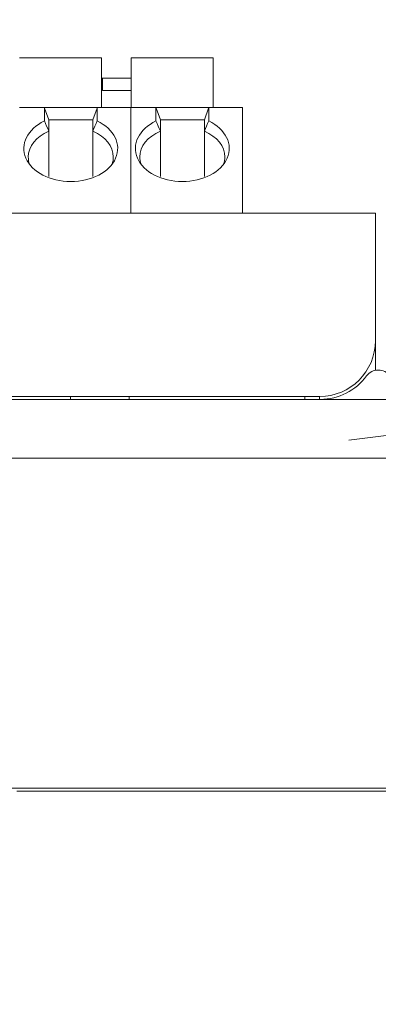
# Model space of a CAD drawing. Header units: millimetres. Extents: x -1114 to 1396, y -630 to 631.
# Tile 409 of 656: x -21 to -9, y 534 to 568. Entities that reach past the tile are written whole.
import ezdxf

# ---------------------------------------------------------------- set-up
doc = ezdxf.new("R2010")
doc.units = ezdxf.units.MM
doc.header["$MEASUREMENT"] = 0

msp = doc.modelspace()

# ---------------------------------------------------------------- linework, layer by layer
at = {"lineweight": 18}
for points, knots in [([(1038.9843, -629.7647), (1038.9843, -629.7647), (-1111.4882, -629.7647), (-1111.4882, -629.7647), (-1111.4882, -629.7647), (-1111.4882, -629.7647), (-1111.4882, 630.7883), (-1111.4882, 630.7883), (-1111.4882, 630.7883), (-1111.4882, 630.7883), (1038.9843, 630.7883), (1038.9843, 630.7883)], [0, 0, 0, 0, 0.3333333, 0.3333333, 0.3333333, 0.3333333, 0.6666667, 0.6666667, 0.6666667, 0.6666667, 1, 1, 1, 1]), ([(-20.229, 564.4793), (-20.8097, 564.2), (-21.0648, 563.6855), (-20.8582, 563.2109), (-20.8582, 563.2109), (-20.6515, 562.7363), (-20.0313, 562.4125), (-19.329, 562.4125)], [0, 0, 0, 0, 0.5, 0.5, 0.5, 0.5, 1, 1, 1, 1]), ([(-19.329, 562.4125), (-18.6267, 562.4125), (-18.0065, 562.7363), (-17.7999, 563.2109), (-17.7999, 563.2109), (-17.5932, 563.6855), (-17.8484, 564.2), (-18.429, 564.4793)], [0, 0, 0, 0, 0.5, 0.5, 0.5, 0.5, 1, 1, 1, 1]), ([(-16.4258, 564.4793), (-17.0064, 564.2), (-17.2616, 563.6855), (-17.0549, 563.2109), (-17.0549, 563.2109), (-16.8482, 562.7363), (-16.228, 562.4125), (-15.5258, 562.4125)], [0, 0, 0, 0, 0.5, 0.5, 0.5, 0.5, 1, 1, 1, 1]), ([(-15.5258, 562.4125), (-14.8235, 562.4125), (-14.2033, 562.7363), (-13.9966, 563.2109), (-13.9966, 563.2109), (-13.7899, 563.6855), (-14.0451, 564.2), (-14.6258, 564.4793)], [0, 0, 0, 0, 0.5, 0.5, 0.5, 0.5, 1, 1, 1, 1]), ([(-8.4438, 555.7905), (-8.5382, 555.9164), (-8.6864, 555.9905), (-8.8438, 555.9905), (-8.8438, 555.9905), (-9.0012, 555.9905), (-9.1494, 555.9164), (-9.2438, 555.7905)], [0, 0, 0, 0, 0.5, 0.5, 0.5, 0.5, 1, 1, 1, 1]), ([(-7.8438, 554.9905), (-8.1771, 554.9905), (-8.5105, 554.9905), (-8.8438, 554.9905), (-8.8438, 554.9905), (-9.1771, 554.9905), (-9.5105, 554.9905), (-9.8438, 554.9905)], [0, 0, 0, 0, 0.5, 0.5, 0.5, 0.5, 1, 1, 1, 1]), ([(-7.8438, 552.9907), (-8.1771, 552.9907), (-8.5105, 552.9907), (-8.8438, 552.9907), (-8.8438, 552.9907), (-9.1771, 552.9907), (-9.5105, 552.9907), (-9.8438, 552.9907)], [0, 0, 0, 0, 0.5, 0.5, 0.5, 0.5, 1, 1, 1, 1])]:
    msp.add_open_spline(points, degree=3, knots=knots, dxfattribs=at)
for points in [[(-18.279, 566.6326), (-18.279, 566.6326), (-21.079, 566.6326), (-21.079, 566.6326)], [(-18.279, 564.9326), (-18.279, 564.9326), (-18.279, 566.6326), (-18.279, 566.6326)], [(-17.2758, 566.6326), (-17.2758, 566.6326), (-17.2758, 564.9326), (-17.2758, 564.9326)], [(-14.4758, 566.6326), (-14.4758, 566.6326), (-17.2758, 566.6326), (-17.2758, 566.6326)], [(-14.4758, 564.9326), (-14.4758, 564.9326), (-14.4758, 566.6326), (-14.4758, 566.6326)], [(-18.2441, 565.9326), (-18.2441, 565.9326), (-18.279, 565.9326), (-18.279, 565.9326)], [(-18.279, 565.9326), (-18.279, 565.9326), (-18.2441, 565.9326), (-18.2441, 565.9326)], [(-18.2441, 565.9326), (-18.2441, 565.9326), (-18.2441, 565.6826), (-18.2441, 565.6826)], [(-18.2441, 565.9326), (-18.2441, 565.9326), (-17.7441, 565.9326), (-17.7441, 565.9326)], [(-18.2441, 565.9326), (-18.2441, 565.9326), (-18.2441, 565.6826), (-18.2441, 565.6826)], [(-17.2941, 565.9326), (-17.2941, 565.9326), (-17.7441, 565.9326), (-17.7441, 565.9326)], [(-17.2758, 565.9319), (-17.2819, 565.9324), (-17.288, 565.9326), (-17.2941, 565.9326)], [(-18.2441, 565.6826), (-18.2441, 565.6826), (-18.2441, 565.5126), (-18.2441, 565.5126)], [(-17.2941, 565.5126), (-17.2941, 565.5126), (-18.2441, 565.5126), (-18.2441, 565.5126)], [(-17.2941, 565.5126), (-17.2941, 565.5126), (-17.2758, 565.5126), (-17.2758, 565.5126)], [(-21.0823, 564.9326), (-21.0823, 564.9326), (-20.229, 564.9326), (-20.229, 564.9326)], [(-20.229, 564.9326), (-20.229, 564.9326), (-21.0823, 564.9326), (-21.0823, 564.9326)], [(-20.229, 564.9326), (-20.229, 564.9326), (-18.429, 564.9326), (-18.429, 564.9326)], [(-20.229, 564.9326), (-20.229, 564.9326), (-20.2274, 564.9282), (-20.2243, 564.9197)], [(-20.2243, 564.9197), (-20.2274, 564.9111), (-20.229, 564.8986), (-20.229, 564.8828)], [(-20.229, 564.8828), (-20.229, 564.8828), (-20.229, 564.4793), (-20.229, 564.4793)], [(-20.079, 564.5205), (-20.079, 564.5205), (-20.2243, 564.9197), (-20.2243, 564.9197)], [(-18.579, 564.5205), (-18.579, 564.5205), (-18.4337, 564.9197), (-18.4337, 564.9197)], [(-18.4337, 564.9197), (-18.4306, 564.9282), (-18.429, 564.9326), (-18.429, 564.9326)], [(-18.4337, 564.9197), (-18.4306, 564.9111), (-18.429, 564.8986), (-18.429, 564.8828)], [(-18.429, 564.9326), (-18.429, 564.9326), (-17.279, 564.9326), (-17.279, 564.9326)], [(-18.429, 564.9326), (-18.429, 564.9326), (-17.279, 564.9326), (-17.279, 564.9326)], [(-18.429, 564.8828), (-18.429, 564.8828), (-18.429, 564.4793), (-18.429, 564.4793)], [(-17.279, 564.9326), (-17.279, 564.9326), (-16.4258, 564.9326), (-16.4258, 564.9326)], [(-17.279, 564.8828), (-17.279, 564.8828), (-17.279, 564.9326), (-17.279, 564.9326)], [(-16.4258, 564.9326), (-16.4258, 564.9326), (-17.279, 564.9326), (-17.279, 564.9326)], [(-17.279, 564.8828), (-17.279, 564.8828), (-17.279, 564.9326), (-17.279, 564.9326)], [(-17.279, 561.3405), (-17.279, 561.3405), (-17.279, 564.8828), (-17.279, 564.8828)], [(-17.279, 561.3405), (-17.279, 561.3405), (-17.279, 564.8828), (-17.279, 564.8828)], [(-16.4258, 564.9326), (-16.4258, 564.9326), (-14.6258, 564.9326), (-14.6258, 564.9326)], [(-16.4258, 564.9326), (-16.4258, 564.9326), (-16.4242, 564.9282), (-16.421, 564.9197)], [(-16.421, 564.9197), (-16.4242, 564.9111), (-16.4258, 564.8986), (-16.4258, 564.8828)], [(-16.4258, 564.8828), (-16.4258, 564.8828), (-16.4258, 564.4793), (-16.4258, 564.4793)], [(-16.2758, 564.5205), (-16.2758, 564.5205), (-16.421, 564.9197), (-16.421, 564.9197)], [(-14.7758, 564.5205), (-14.7758, 564.5205), (-14.6305, 564.9197), (-14.6305, 564.9197)], [(-14.6305, 564.9197), (-14.6274, 564.9282), (-14.6258, 564.9326), (-14.6258, 564.9326)], [(-14.6305, 564.9197), (-14.6273, 564.9111), (-14.6258, 564.8986), (-14.6258, 564.8828)], [(-14.6258, 564.9326), (-14.6258, 564.9326), (-13.4758, 564.9326), (-13.4758, 564.9326)], [(-14.6258, 564.9326), (-14.6258, 564.9326), (-13.4758, 564.9326), (-13.4758, 564.9326)], [(-14.6258, 564.8828), (-14.6258, 564.8828), (-14.6258, 564.4793), (-14.6258, 564.4793)], [(-13.4758, 564.8828), (-13.4758, 564.8828), (-13.4758, 564.9326), (-13.4758, 564.9326)], [(-13.4758, 561.3405), (-13.4758, 561.3405), (-13.4758, 564.8828), (-13.4758, 564.8828)], [(-20.079, 564.13), (-20.129, 564.2469), (-20.179, 564.3633), (-20.229, 564.4793)], [(-20.079, 564.5205), (-20.079, 564.5205), (-19.329, 564.5205), (-19.329, 564.5205)], [(-20.079, 564.13), (-20.079, 564.13), (-20.079, 564.5205), (-20.079, 564.5205)], [(-18.579, 564.5205), (-18.579, 564.5205), (-19.329, 564.5205), (-19.329, 564.5205)], [(-18.579, 564.13), (-18.579, 564.13), (-18.579, 564.5205), (-18.579, 564.5205)], [(-18.429, 564.4793), (-18.4791, 564.3633), (-18.5291, 564.2469), (-18.579, 564.13)], [(-16.2758, 564.13), (-16.3257, 564.2469), (-16.3757, 564.3633), (-16.4258, 564.4793)], [(-16.2758, 564.5205), (-16.2758, 564.5205), (-15.5258, 564.5205), (-15.5258, 564.5205)], [(-16.2758, 564.13), (-16.2758, 564.13), (-16.2758, 564.5205), (-16.2758, 564.5205)], [(-14.7758, 564.5205), (-14.7758, 564.5205), (-15.5258, 564.5205), (-15.5258, 564.5205)], [(-14.7758, 564.13), (-14.7758, 564.13), (-14.7758, 564.5205), (-14.7758, 564.5205)], [(-14.6258, 564.4793), (-14.6758, 564.3633), (-14.7258, 564.2469), (-14.7758, 564.13)], [(-20.079, 564.13), (-20.5135, 563.9443), (-20.779, 563.6114), (-20.779, 563.2525)], [(-20.079, 564.13), (-20.079, 564.13), (-20.079, 562.584), (-20.079, 562.584)], [(-18.579, 562.584), (-18.579, 562.584), (-18.579, 564.13), (-18.579, 564.13)], [(-17.879, 563.2525), (-17.879, 563.6114), (-18.1445, 563.9443), (-18.579, 564.13)], [(-16.2758, 564.13), (-16.7102, 563.9443), (-16.9758, 563.6114), (-16.9758, 563.2525)], [(-16.2758, 564.13), (-16.2758, 564.13), (-16.2758, 562.584), (-16.2758, 562.584)], [(-14.7758, 562.584), (-14.7758, 562.584), (-14.7758, 564.13), (-14.7758, 564.13)], [(-14.0758, 563.2525), (-14.0758, 563.6114), (-14.3413, 563.9443), (-14.7758, 564.13)], [(-20.779, 563.2525), (-20.779, 563.1693), (-20.7647, 563.0864), (-20.7364, 563.0057)], [(-17.9216, 563.0057), (-17.8933, 563.0864), (-17.879, 563.1693), (-17.879, 563.2525)], [(-16.9758, 563.2525), (-16.9758, 563.1693), (-16.9614, 563.0864), (-16.9331, 563.0057)], [(-14.1184, 563.0057), (-14.0901, 563.0864), (-14.0758, 563.1693), (-14.0758, 563.2525)], [(-65.1494, 561.3405), (-65.1494, 561.3405), (-8.9438, 561.3405), (-8.9438, 561.3405)], [(-8.9438, 561.3405), (-8.9438, 561.3405), (-65.1494, 561.3405), (-65.1494, 561.3405)], [(-8.9438, 561.3405), (-8.9438, 561.3405), (-8.9438, 559.3405), (-8.9438, 559.3405)], [(-8.9438, 559.3405), (-8.9438, 559.3405), (-8.9438, 556.9905), (-8.9438, 556.9905)], [(-10.8438, 555.0905), (-9.7945, 555.0905), (-8.9438, 555.9412), (-8.9438, 556.9905)], [(-8.9438, 555.9804), (-8.9438, 555.9804), (-8.9438, 556.9905), (-8.9438, 556.9905)], [(-10.8164, 554.9907), (-10.1966, 554.9992), (-9.6157, 555.2946), (-9.2438, 555.7905)], [(-10.8438, 555.0905), (-10.8438, 555.0905), (-32.1466, 555.0905), (-32.1466, 555.0905)], [(-11.8438, 554.9907), (-11.8438, 554.9907), (-31.0466, 554.9907), (-31.0466, 554.9907)], [(-19.3438, 555.0905), (-19.3438, 555.0905), (-19.3438, 554.9907), (-19.3438, 554.9907)], [(-17.3438, 555.0905), (-17.3438, 555.0905), (-17.3438, 554.9907), (-17.3438, 554.9907)], [(-11.8438, 554.9905), (-11.8438, 554.9905), (-10.8438, 554.9905), (-10.8438, 554.9905)], [(-11.3441, 555.0905), (-11.3441, 555.0905), (-11.3441, 554.9905), (-11.3441, 554.9905)], [(-11.344, 554.9905), (-11.344, 554.9905), (-11.344, 555.0905), (-11.344, 555.0905)], [(-10.8441, 554.9907), (-10.8441, 554.9907), (-10.8441, 555.0905), (-10.8441, 555.0905)], [(-10.8164, 554.9907), (-10.8164, 554.9907), (-10.8438, 554.9905), (-10.8438, 554.9905)], [(-9.8438, 554.9907), (-9.8438, 554.9907), (-10.8164, 554.9907), (-10.8164, 554.9907)], [(-7.8438, 553.8544), (-7.8438, 553.8544), (-9.8438, 553.6029), (-9.8438, 553.6029)], [(-9.8438, 552.9907), (-9.8438, 552.9907), (-32.0466, 552.9907), (-32.0466, 552.9907)], [(-105.1191, 541.7461), (-105.1191, 541.7461), (50.8809, 541.7461), (50.8809, 541.7461)], [(-21.1691, 541.6461), (-21.1691, 541.6461), (28.4309, 541.6461), (28.4309, 541.6461)]]:
    msp.add_open_spline(points, degree=3, dxfattribs=at)

doc.saveas('drawing.dxf')
